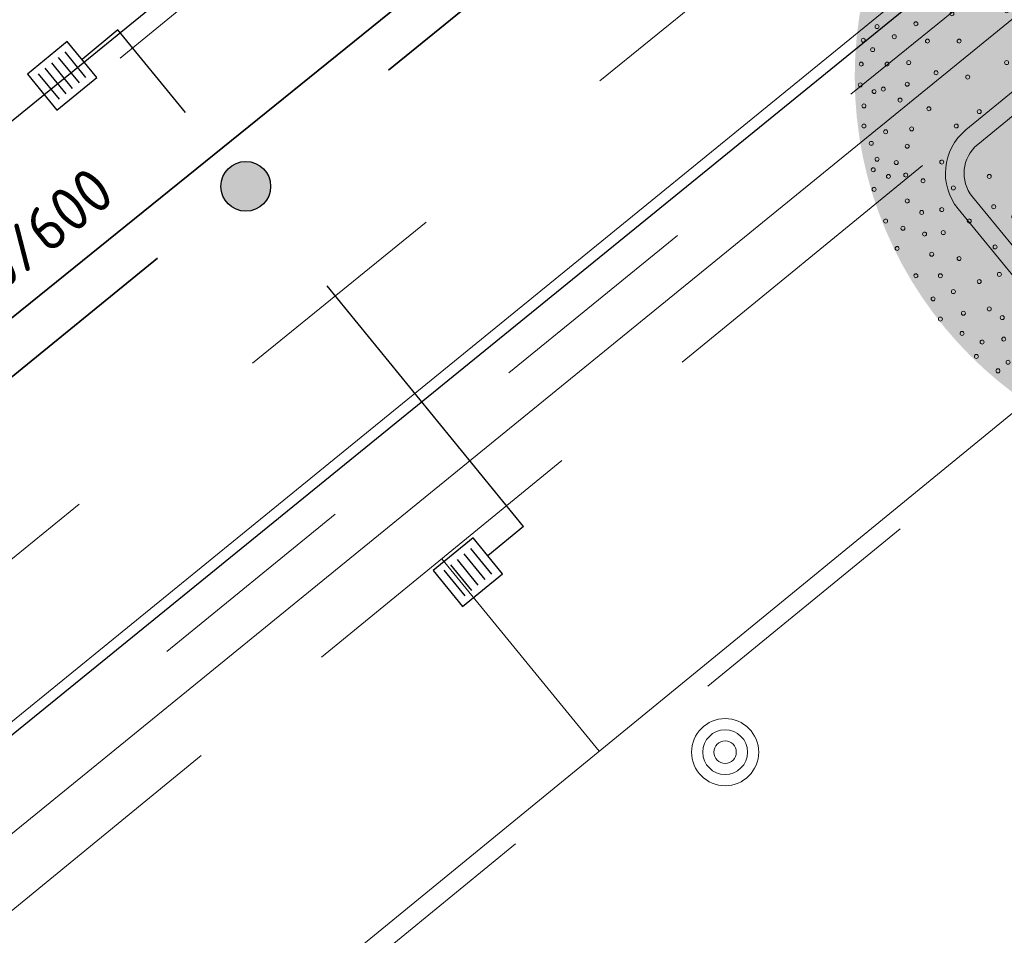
# Model space of a CAD drawing. Header units: metres. Extents: x 92403 to 95147, y 464428 to 465602.
# Tile 542 of 568: x 93417.64 to 93425.56, y 465231.67 to 465239.04. Entities that reach past the tile are written whole.
import ezdxf
from ezdxf.enums import TextEntityAlignment as Align

# ---------------------------------------------------------------- set-up
doc = ezdxf.new("R2010")
doc.units = ezdxf.units.M
for name, pattern in [('DASHED', [0.75, 0.5, -0.25]), ('RI-DRAINAGE', [19.200000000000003, 6, -1.8, 1.8, -1.8, 2.4, -1.8, 1.8, -1.8]), ('RI-GWA', [18.450000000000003, 6, -1.8, 1.75, -1.8, 1.75, -1.8, 1.75, -1.8]), ('RI-HWA', [7.4, 5, -2.4]), ('RI-HWA_KOLKAANSLUITING', [4.3, 2.5, -1.8]), ('VH-TROTTOIRBAND', [15, 5, -2, 2, -2, 2, -2])]:
    doc.linetypes.add(name, pattern=pattern)
doc.layers.get('0').update_dxf_attribs({"linetype": 'CONTINUOUS'})
for name, color, linetype, lineweight, true_color in [('B-OI-RI-GWA_TRANSPORTLEIDING-G', 7, 'RI-GWA', 18, 0xff8400), ('N-OI-RI-DRAINAGE_DRAIN_PVC-G', 7, 'RI-DRAINAGE', 18, 0x00ff04), ('N-OI-RI-HWA_TRANSPORTLEIDING-G', 7, 'RI-HWA', 35, 0x007bff), ('N-RO-GR-BOOM-V', 7, 'CONTINUOUS', 18, 0x002600)]:
    doc.layers.add(name, color=color, linetype=linetype, lineweight=lineweight, true_color=true_color)
for name, color, linetype, lineweight in [('B-WE-VH-VERHARDING_FUNDERING-G', 252, 'CONTINUOUS', 18), ('B-XX-GR-BOOM-S', 90, 'CONTINUOUS', 18), ('N-RO-VW-MARKERING-G', 7, 'CONTINUOUS', 9), ('N-WE-GW-ONTGRAVING-V', 2, 'CONTINUOUS', 30), ('N-WE-RI-HWA_HULPSTUK-S', 150, 'CONTINUOUS', 25), ('N-WE-RI-HWA_KOLK_STRAATKOLK-S', 150, 'CONTINUOUS', 25), ('N-WE-RI-HWA_KOLKAANSLUITING-G', 150, 'RI-HWA_KOLKAANSLUITING', 25), ('N-WE-VH-KANTOPSLUITING_TROTTOIRBAND-G', 7, 'VH-TROTTOIRBAND', 35), ('N-WE-VH-KANTOPSLUITING_VOORKANTBAND-G', 50, 'CONTINUOUS', 35), ('V-WE-RI-GWA_STROOMRICHTING-S', 30, 'CONTINUOUS', 25), ('V-WE-RI-VOLSCHUIMEN-G', 130, 'CONTINUOUS-V', 35)]:
    doc.layers.add(name, color=color, linetype=linetype, lineweight=lineweight)
doc.layers.add('N-RO-GR-BOOM-S', color=7, linetype='CONTINUOUS', lineweight=9, true_color=0x005700, transparency=0.3)
doc.styles.add('NLCS-ISO', font='NLCS-ISO.ttf')
doc.linetypes.add('CONTINUOUS-V', pattern='A,3.5,[24,NLCS.SHX,S=0.5,R=0,X=0,Y=0],3.5', length=7)

# ---------------------------------------------------------------- blocks, each defined once
blk = doc.blocks.new('Q_BOOM')
for radius in [0.2700000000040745, 0.1799999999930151, 0.08999999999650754]:
    blk.add_circle((0, 0), radius)
blk = doc.blocks.new('STRAATKOLK 415X375')
at = {"layer": 'N-WE-RI-HWA_KOLK_STRAATKOLK-S', "flags": 128}
blk.add_lwpolyline([(-0.4149999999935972, 0), (0, 0), (0, 0.375), (-0.4149999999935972, 0.375)], close=True, dxfattribs=at)
for points in [[(-0.3442519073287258, 0.05499999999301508), (-0.3442519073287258, 0.3200000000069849)], [(-0.275263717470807, 0.05499999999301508), (-0.275263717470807, 0.3200000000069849)], [(-0.2074999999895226, 0.05499999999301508), (-0.2074999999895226, 0.3200000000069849)], [(-0.1367519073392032, 0.05499999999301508), (-0.1367519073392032, 0.3200000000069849)], [(-0.0677637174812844, 0.05499999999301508), (-0.0677637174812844, 0.3200000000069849)]]:
    blk.add_lwpolyline(points, dxfattribs=at)
blk = doc.blocks.new('*U301')
at = {"layer": 'N-RO-GR-BOOM-V', "linetype": 'ByBlock', "ltscale": 1.000000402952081, "transparency": 33554567}
h = blk.add_hatch(color=98, dxfattribs=at)
h.dxf.hatch_style = 1
h.set_gradient(color1=(0, 51, 0), color2=(184, 200, 91), rotation=176.99999999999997, centered=1, name='INVCURVED')
edge = h.paths.add_edge_path()
edge.add_arc((0, 0), 2.75, 0, 360)
at = {"color": 0, "lineweight": -2}
for centre, radius in [((-0.07281489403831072, 2.740612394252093), 0.01390007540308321), ((-0.1833204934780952, 2.710032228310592), 0.01390007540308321), ((0.1078860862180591, 2.720457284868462), 0.01390007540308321), ((0.2691269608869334, 2.720457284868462), 0.01390007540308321), ((0.3692075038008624, 2.680147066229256), 0.01390007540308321), ((0.4998682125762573, 2.669722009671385), 0.01390007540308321), ((-0.7455785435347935, 2.609951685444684), 0.01390007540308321), ((-0.555147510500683, 2.659991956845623), 0.01390007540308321), ((-0.3737515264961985, 2.649566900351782), 0.01390007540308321), ((-0.2333607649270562, 2.630106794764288), 0.01390007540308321), ((-0.1228551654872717, 2.619681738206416), 0.01390007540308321), ((0.03769070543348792, 2.639836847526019), 0.01390007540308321), ((0.1078860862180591, 2.599526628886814), 0.01390007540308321), ((0.2288167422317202, 2.599526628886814), 0.01390007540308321), ((0.5707585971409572, 2.609951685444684), 0.01390007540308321), ((0.6708391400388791, 2.639836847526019), 0.01390007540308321), ((0.8112299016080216, 2.599526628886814), 0.01390007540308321), ((-0.9367045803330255, 2.559216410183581), 0.01390007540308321), ((-0.6253428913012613, 2.539061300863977), 0.01390007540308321), ((-0.5245673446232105, 2.539061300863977), 0.01390007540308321), ((0.3393223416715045, 2.579371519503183), 0.01390007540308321), ((0.7514595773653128, 2.539061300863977), 0.01390007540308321), ((0.8821202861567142, 2.549486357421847), 0.01390007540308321), ((-1.04721017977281, 2.479290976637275), 0.01390007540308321), ((-0.8762392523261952, 2.489021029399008), 0.01390007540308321), ((-0.685808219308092, 2.509176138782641), 0.01390007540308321), ((-0.2535158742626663, 2.509176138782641), 0.01390007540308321), ((-0.1430102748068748, 2.519601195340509), 0.01390007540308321), ((0.1384662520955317, 2.489021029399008), 0.01390007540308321), ((0.4699830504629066, 2.489021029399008), 0.01390007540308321), ((0.6611090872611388, 2.489021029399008), 0.01390007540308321), ((0.9926258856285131, 2.519601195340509), 0.01390007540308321), ((1.072551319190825, 2.468865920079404), 0.01390007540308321), ((-1.117405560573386, 2.459135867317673), 0.01390007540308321), ((-0.806043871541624, 2.438980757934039), 0.01390007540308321), ((-0.0422347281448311, 2.418825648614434), 0.01390007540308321), ((0.3796325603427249, 2.418825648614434), 0.01390007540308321), ((0.600643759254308, 2.409095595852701), 0.01390007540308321), ((0.8014998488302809, 2.428555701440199), 0.01390007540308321), ((0.9321605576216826, 2.428555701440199), 0.01390007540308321), ((1.153171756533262, 2.409095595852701), 0.01390007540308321), ((1.253947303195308, 2.428555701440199), 0.01390007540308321), ((-1.368996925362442, 2.328475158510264), 0.01390007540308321), ((-1.25849132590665, 2.36878537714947), 0.01390007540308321), ((-1.198025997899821, 2.338205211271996), 0.01390007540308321), ((-0.9971699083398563, 2.36878537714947), 0.01390007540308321), ((-0.5648775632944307, 2.388940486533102), 0.01390007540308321), ((-0.4745270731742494, 2.378515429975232), 0.01390007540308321), ((-0.2736709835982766, 2.36878537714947), 0.01390007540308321), ((0.1586213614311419, 2.36878537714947), 0.01390007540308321), ((0.7313044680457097, 2.348630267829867), 0.01390007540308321), ((0.9926258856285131, 2.36878537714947), 0.01390007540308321), ((1.293562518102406, 2.328475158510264), 0.01390007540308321), ((1.434648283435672, 2.328475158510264), 0.01390007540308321), ((-0.9068194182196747, 2.288164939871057), 0.01390007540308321), ((-0.6552280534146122, 2.318745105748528), 0.01390007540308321), ((-0.1228551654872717, 2.288164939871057), 0.01390007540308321), ((0.03769070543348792, 2.25827977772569), 0.01390007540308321), ((0.3191672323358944, 2.25827977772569), 0.01390007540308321), ((0.5102932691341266, 2.278434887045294), 0.01390007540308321), ((0.8216549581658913, 2.268009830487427), 0.01390007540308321), ((-1.408612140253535, 2.217969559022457), 0.01390007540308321), ((-1.31826165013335, 2.247854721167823), 0.01390007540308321), ((-1.08752039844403, 2.208239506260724), 0.01390007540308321), ((-0.4140617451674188, 2.217969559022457), 0.01390007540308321), ((-0.2236307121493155, 2.208239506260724), 0.01390007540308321), ((0.9926258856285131, 2.247854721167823), 0.01390007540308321), ((1.143441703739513, 2.23812466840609), 0.01390007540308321), ((1.263677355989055, 2.217969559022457), 0.01390007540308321), ((1.374182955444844, 2.23812466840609), 0.01390007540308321), ((1.534728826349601, 2.22769961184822), 0.01390007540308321), ((-1.549697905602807, 2.177659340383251), 0.01390007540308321), ((-1.389152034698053, 2.127619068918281), 0.01390007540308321), ((-1.238336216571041, 2.147774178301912), 0.01390007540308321), ((-1.0270550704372, 2.167929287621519), 0.01390007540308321), ((-0.8261989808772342, 2.177659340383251), 0.01390007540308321), ((-0.6656531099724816, 2.177659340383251), 0.01390007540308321), ((0.1885065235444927, 2.137349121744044), 0.01390007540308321), ((0.6103738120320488, 2.177659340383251), 0.01390007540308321), ((0.9926258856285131, 2.117194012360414), 0.01390007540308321), ((1.434648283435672, 2.127619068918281), 0.01390007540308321), ((1.695969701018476, 2.127619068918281), 0.01390007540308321), ((-1.700513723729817, 2.077578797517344), 0.01390007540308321), ((-1.569853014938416, 2.046998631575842), 0.01390007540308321), ((-1.32868670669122, 2.057423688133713), 0.01390007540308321), ((-1.187600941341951, 2.087308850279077), 0.01390007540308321), ((-0.9568596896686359, 2.046998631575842), 0.01390007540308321), ((-0.0825449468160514, 2.077578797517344), 0.01390007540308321), ((0.7313044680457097, 2.087308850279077), 0.01390007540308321), ((1.082976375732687, 2.067153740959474), 0.01390007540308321), ((1.223367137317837, 2.097733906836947), 0.01390007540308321), ((1.595194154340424, 2.107463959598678), 0.01390007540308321), ((-1.81101932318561, 2.017113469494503), 0.01390007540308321), ((-1.1577157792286, 2.006688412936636), 0.01390007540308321), ((-0.806043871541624, 2.03726857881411), 0.01390007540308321), ((-0.3737515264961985, 2.03726857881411), 0.01390007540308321), ((0.3692075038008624, 2.026843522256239), 0.01390007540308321), ((1.424223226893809, 2.006688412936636), 0.01390007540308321), ((1.565308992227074, 2.006688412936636), 0.01390007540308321), ((1.72585486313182, 2.03726857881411), 0.01390007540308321), ((1.856515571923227, 2.026843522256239), 0.01390007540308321), ((-1.710243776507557, 1.967073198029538), 0.01390007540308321), ((-1.499657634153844, 1.956648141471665), 0.01390007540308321), ((-1.278646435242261, 1.967073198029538), 0.01390007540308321), ((-1.077095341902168, 1.916337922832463), 0.01390007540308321), ((-0.6656531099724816, 1.967073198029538), 0.01390007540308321), ((0.6207988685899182, 1.916337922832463), 0.01390007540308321), ((1.72585486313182, 1.916337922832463), 0.01390007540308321), ((1.786320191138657, 1.976803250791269), 0.01390007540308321), ((-1.981990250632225, 1.866297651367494), 0.01390007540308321), ((-1.861059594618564, 1.896877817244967), 0.01390007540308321), ((-1.408612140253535, 1.886452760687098), 0.01390007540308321), ((-1.248066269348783, 1.84614254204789), 0.01390007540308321), ((-0.6454980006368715, 1.856567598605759), 0.01390007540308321), ((-0.2034756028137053, 1.906607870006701), 0.01390007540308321), ((0.03769070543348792, 1.876722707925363), 0.01390007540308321), ((0.2489718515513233, 1.856567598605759), 0.01390007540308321), ((1.34429779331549, 1.906607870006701), 0.01390007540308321), ((1.45480339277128, 1.84614254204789), 0.01390007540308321), ((1.866245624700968, 1.896877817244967), 0.01390007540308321), ((-1.660203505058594, 1.836412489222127), 0.01390007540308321), ((-1.509387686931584, 1.825987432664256), 0.01390007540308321), ((-1.13756066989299, 1.836412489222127), 0.01390007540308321), ((-0.856084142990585, 1.796102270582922), 0.01390007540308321), ((-0.4842571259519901, 1.796102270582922), 0.01390007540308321), ((0.5200233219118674, 1.805832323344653), 0.01390007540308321), ((0.9620457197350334, 1.796102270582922), 0.01390007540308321), ((1.213637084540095, 1.836412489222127), 0.01390007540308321), ((1.554883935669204, 1.816257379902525), 0.01390007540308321), ((1.705699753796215, 1.775947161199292), 0.01390007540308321), ((1.996906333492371, 1.836412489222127), 0.01390007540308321), ((-2.082070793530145, 1.725906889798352), 0.01390007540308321), ((-1.961835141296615, 1.746061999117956), 0.01390007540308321), ((-1.85132954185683, 1.70575178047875), 0.01390007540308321), ((-1.619893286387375, 1.766217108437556), 0.01390007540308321), ((-1.448922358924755, 1.735636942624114), 0.01390007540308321), ((1.876670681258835, 1.746061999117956), 0.01390007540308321), ((2.017061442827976, 1.715481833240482), 0.01390007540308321), ((2.107411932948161, 1.766217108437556), 0.01390007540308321), ((-2.212731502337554, 1.635556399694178), 0.01390007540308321), ((-1.31826165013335, 1.675866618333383), 0.01390007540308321), ((-0.9367045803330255, 1.64528645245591), 0.01390007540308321), ((-0.3139812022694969, 1.685596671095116), 0.01390007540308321), ((0.7611896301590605, 1.665441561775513), 0.01390007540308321), ((1.575039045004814, 1.675866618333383), 0.01390007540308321), ((2.037216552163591, 1.64528645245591), 0.01390007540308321), ((-1.800594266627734, 1.57509107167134), 0.01390007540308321), ((-1.669933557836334, 1.595246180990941), 0.01390007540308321), ((-1.549697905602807, 1.595246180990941), 0.01390007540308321), ((-1.227911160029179, 1.57509107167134), 0.01390007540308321), ((1.133016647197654, 1.604976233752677), 0.01390007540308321), ((1.836360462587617, 1.615401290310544), 0.01390007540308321), ((1.937136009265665, 1.615401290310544), 0.01390007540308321), ((2.178302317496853, 1.615401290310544), 0.01390007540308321), ((-2.152266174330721, 1.534780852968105), 0.01390007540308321), ((-1.981990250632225, 1.545205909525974), 0.01390007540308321), ((-1.378726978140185, 1.514625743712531), 0.01390007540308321), ((-0.7254234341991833, 1.565361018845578), 0.01390007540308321), ((0.2086616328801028, 1.52505080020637), 0.01390007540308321), ((1.394338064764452, 1.534780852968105), 0.01390007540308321), ((1.645234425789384, 1.514625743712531), 0.01390007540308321), ((2.067796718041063, 1.545205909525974), 0.01390007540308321), ((2.208187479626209, 1.534780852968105), 0.01390007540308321), ((-2.262771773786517, 1.434700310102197), 0.01390007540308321), ((-1.91109986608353, 1.484740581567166), 0.01390007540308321), ((-1.76028404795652, 1.475010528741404), 0.01390007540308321), ((-0.1728954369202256, 1.434700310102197), 0.01390007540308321), ((0.5603335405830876, 1.4548554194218), 0.01390007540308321), ((1.95729111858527, 1.484740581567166), 0.01390007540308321), ((2.07752677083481, 1.444430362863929), 0.01390007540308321), ((2.298537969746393, 1.475010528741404), 0.01390007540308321), ((-2.363547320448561, 1.404120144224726), 0.01390007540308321), ((-2.162691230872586, 1.394390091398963), 0.01390007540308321), ((-1.971565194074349, 1.394390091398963), 0.01390007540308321), ((1.856515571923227, 1.404120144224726), 0.01390007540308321), ((-1.85132954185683, 1.324194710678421), 0.01390007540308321), ((-1.610163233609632, 1.333924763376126), 0.01390007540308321), ((-1.13756066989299, 1.293614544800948), 0.01390007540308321), ((-0.585032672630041, 1.333924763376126), 0.01390007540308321), ((1.112861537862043, 1.333924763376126), 0.01390007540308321), ((1.976751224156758, 1.354079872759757), 0.01390007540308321), ((2.08725682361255, 1.313769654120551), 0.01390007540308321), ((2.238072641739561, 1.354079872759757), 0.01390007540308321), ((2.318693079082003, 1.333924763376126), 0.01390007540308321), ((-2.353122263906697, 1.253999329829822), 0.01390007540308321), ((1.675814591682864, 1.283884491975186), 0.01390007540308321), ((1.856515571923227, 1.263729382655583), 0.01390007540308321), ((2.409043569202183, 1.283884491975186), 0.01390007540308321), ((-2.152266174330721, 1.183108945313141), 0.01390007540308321), ((-1.840904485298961, 1.203264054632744), 0.01390007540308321), ((-1.549697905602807, 1.193534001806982), 0.01390007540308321), ((-1.479502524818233, 1.213689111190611), 0.01390007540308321), ((-1.0270550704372, 1.183108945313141), 0.01390007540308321), ((0.7514595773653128, 1.183108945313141), 0.01390007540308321), ((1.424223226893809, 1.162953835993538), 0.01390007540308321), ((2.167877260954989, 1.213689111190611), 0.01390007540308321), ((2.338848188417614, 1.173378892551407), 0.01390007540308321), ((-2.373277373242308, 1.112913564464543), 0.01390007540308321), ((1.796050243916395, 1.103183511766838), 0.01390007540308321), ((2.067796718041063, 1.153223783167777), 0.01390007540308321), ((2.298537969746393, 1.143493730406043), 0.01390007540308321), ((2.438928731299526, 1.143493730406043), 0.01390007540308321), ((-2.503938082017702, 1.05314324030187), 0.01390007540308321), ((-2.28292688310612, 1.022563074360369), 0.01390007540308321), ((2.298537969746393, 1.022563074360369), 0.01390007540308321), ((2.479238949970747, 1.083028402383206), 0.01390007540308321), ((-2.132111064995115, 1.012833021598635), 0.01390007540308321), ((-1.961835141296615, 0.9725228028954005), 0.01390007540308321), ((1.062821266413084, 1.002407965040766), 0.01390007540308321), ((1.996906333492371, 0.9822528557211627), 0.01390007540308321), ((2.178302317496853, 0.992677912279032), 0.01390007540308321), ((2.459083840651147, 0.992677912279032), 0.01390007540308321), ((2.519549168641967, 0.992677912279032), 0.01390007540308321), ((-2.503938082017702, 0.9322125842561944), 0.01390007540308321), ((-1.78043915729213, 0.9322125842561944), 0.01390007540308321), ((-1.519812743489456, 0.9120574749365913), 0.01390007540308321), ((1.605619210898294, 0.922482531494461), 0.01390007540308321), ((2.308963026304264, 0.8821723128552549), 0.01390007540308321), ((2.559859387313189, 0.8919023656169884), 0.01390007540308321), ((-2.574133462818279, 0.8418620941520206), 0.01390007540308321), ((-2.39343248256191, 0.8620172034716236), 0.01390007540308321), ((2.217917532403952, 0.8418620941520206), 0.01390007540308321), ((2.459083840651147, 0.8119769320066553), 0.01390007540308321), ((-2.182846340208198, 0.8015518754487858), 0.01390007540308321), ((-1.750553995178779, 0.7716667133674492), 0.01390007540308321), ((2.589744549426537, 0.7918218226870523), 0.01390007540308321), ((-2.373277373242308, 0.701471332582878), 0.01390007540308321), ((-2.032030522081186, 0.701471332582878), 0.01390007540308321), ((1.866245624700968, 0.7334415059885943), 0.01390007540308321), ((2.067796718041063, 0.681316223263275), 0.01390007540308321), ((2.549434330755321, 0.701471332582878), 0.01390007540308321), ((-2.594288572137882, 0.6208508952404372), 0.01390007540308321), ((-2.474052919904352, 0.6611611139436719), 0.01390007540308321), ((1.384608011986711, 0.6708911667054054), 0.01390007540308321), ((2.25822775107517, 0.6111208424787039), 0.01390007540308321), ((2.35900329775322, 0.6708911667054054), 0.01390007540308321), ((-2.2426166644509, 0.5708106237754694), 0.01390007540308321), ((-1.861059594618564, 0.6006957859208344), 0.01390007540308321), ((-1.358571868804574, 0.5805406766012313), 0.01390007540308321), ((2.519549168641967, 0.5708106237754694), 0.01390007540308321), ((2.650209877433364, 0.5909657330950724), 0.01390007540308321), ((-2.654753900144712, 0.4804601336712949), 0.01390007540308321), ((-2.503938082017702, 0.51034529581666), 0.01390007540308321), ((1.675814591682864, 0.4901901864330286), 0.01390007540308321), ((1.866245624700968, 0.51034529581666), 0.01390007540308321), ((2.449353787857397, 0.4700350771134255), 0.01390007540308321), ((2.609899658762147, 0.4804601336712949), 0.01390007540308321), ((2.680095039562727, 0.4901901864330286), 0.01390007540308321), ((-2.072340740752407, 0.4401499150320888), 0.01390007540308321), ((-1.690088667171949, 0.460305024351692), 0.01390007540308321), ((2.298537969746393, 0.4102647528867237), 0.01390007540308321), ((-2.594288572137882, 0.349799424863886), 0.01390007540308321), ((-2.323237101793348, 0.3699545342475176), 0.01390007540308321), ((1.384608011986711, 0.3421543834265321), 0.01390007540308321), ((2.137992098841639, 0.349799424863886), 0.01390007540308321), ((2.67036498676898, 0.349799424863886), 0.01390007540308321), ((-2.474052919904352, 0.2796040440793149), 0.01390007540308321), ((2.429198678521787, 0.2691789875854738), 0.01390007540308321), ((2.489664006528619, 0.3192192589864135), 0.01390007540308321), ((2.700250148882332, 0.2997591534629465), 0.01390007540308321), ((-2.690894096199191, 0.2552789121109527), 0.01390007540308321), ((-2.2426166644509, 0.2490238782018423), 0.01390007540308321), ((-2.021605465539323, 0.2490238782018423), 0.01390007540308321), ((2.308963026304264, 0.2094086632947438), 0.01390007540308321), ((2.589744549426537, 0.2490238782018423), 0.01390007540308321), ((-2.624868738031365, 0.1892535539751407), 0.01390007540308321), ((0, 0), 0.165), ((1.615349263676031, 0.1287882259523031), 0.01390007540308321), ((1.826630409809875, 0.1489433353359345), 0.01390007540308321), ((2.127567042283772, 0.138518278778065), 0.01390007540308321), ((2.429198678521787, 0.1489433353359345), 0.01390007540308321), ((2.589744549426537, 0.1586733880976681), 0.01390007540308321), ((2.680095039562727, 0.1690984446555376), 0.01390007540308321), ((-2.704794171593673, 0.08847800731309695), 0.01390007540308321), ((-2.524093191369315, 0.08847800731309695), 0.01390007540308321), ((-2.373277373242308, 0.09890306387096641), 0.01390007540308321), ((-1.690088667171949, 0.09890306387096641), 0.01390007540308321), ((2.549434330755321, 0.05859284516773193), 0.01390007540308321), ((2.720405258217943, 0.09890306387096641), 0.01390007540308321), ((-2.182846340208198, 0.02801267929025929), 0.01390007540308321), ((-1.961835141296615, -0.00187248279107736), 0.01390007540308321), ((2.25822775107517, 0.04816778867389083), 0.01390007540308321), ((2.419468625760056, 0.02801267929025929), 0.01390007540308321), ((2.690520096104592, -0.00187248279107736), 0.01390007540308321), ((-2.7110492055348, -0.05608277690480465), 0.01390007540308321), ((-2.383702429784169, -0.05191275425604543), 0.01390007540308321), ((-1.39888208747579, -0.05191275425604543), 0.01390007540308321), ((1.46453344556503, -0.05955779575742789), 0.01390007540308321), ((2.53970427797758, -0.0720678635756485), 0.01390007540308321), ((-2.614443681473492, -0.1026480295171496), 0.01390007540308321), ((-2.550503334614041, -0.0859679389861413), 0.01390007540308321), ((1.996906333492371, -0.1325331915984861), 0.01390007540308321), ((2.449353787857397, -0.1026480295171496), 0.01390007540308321), ((2.700250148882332, -0.1026480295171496), 0.01390007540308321), ((-2.685334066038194, -0.2027285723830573), 0.01390007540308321), ((-2.433742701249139, -0.1624183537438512), 0.01390007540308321), ((2.368733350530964, -0.1929985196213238), 0.01390007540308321), ((2.589744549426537, -0.1624183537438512), 0.01390007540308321), ((2.67036498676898, -0.1728434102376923), 0.01390007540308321), ((-2.232886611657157, -0.2228836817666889), 0.01390007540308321), ((-1.881214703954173, -0.2430387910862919), 0.01390007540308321), ((1.746009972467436, -0.2527688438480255), 0.01390007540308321), ((2.449353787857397, -0.2430387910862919), 0.01390007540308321), ((2.529974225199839, -0.2326137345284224), 0.01390007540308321), ((2.600169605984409, -0.2326137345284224), 0.01390007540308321), ((2.680095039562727, -0.2729239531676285), 0.01390007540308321), ((-2.685334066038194, -0.3431193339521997), 0.01390007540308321), ((-2.041760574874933, -0.3431193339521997), 0.01390007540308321), ((2.188032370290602, -0.2930790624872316), 0.01390007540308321), ((2.308963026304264, -0.3535443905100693), 0.01390007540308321), ((-2.534518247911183, -0.3834295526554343), 0.01390007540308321), ((-2.353122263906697, -0.3632744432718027), 0.01390007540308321), ((2.559859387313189, -0.4035846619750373), 0.01390007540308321), ((2.67036498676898, -0.3834295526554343), 0.01390007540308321), ((-2.634598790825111, -0.464049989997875), 0.01390007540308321), ((-2.383702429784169, -0.4842050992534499), 0.01390007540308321), ((-1.630318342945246, -0.4536249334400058), 0.01390007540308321), ((1.937136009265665, -0.4737800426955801), 0.01390007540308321), ((2.409043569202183, -0.4438948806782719), 0.01390007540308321), ((2.513294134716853, -0.4876801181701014), 0.01390007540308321), ((1.585464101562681, -0.5140902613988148), 0.01390007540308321), ((2.318693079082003, -0.5544004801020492), 0.01390007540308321), ((2.62032471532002, -0.5342453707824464), 0.01390007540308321), ((-2.594288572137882, -0.5745555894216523), 0.01390007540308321), ((-2.460152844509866, -0.5981857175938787), 0.01390007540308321), ((-2.142536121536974, -0.5947106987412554), 0.01390007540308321), ((-1.227911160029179, -0.5641305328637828), 0.01390007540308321), ((1.775895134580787, -0.5842856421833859), 0.01390007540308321), ((2.107411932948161, -0.5641305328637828), 0.01390007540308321), ((2.217917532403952, -0.5641305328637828), 0.01390007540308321), ((2.388888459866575, -0.6245958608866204), 0.01390007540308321), ((2.489664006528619, -0.5947106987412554), 0.01390007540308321), ((-2.620698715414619, -0.6482259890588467), 0.01390007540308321), ((-2.514363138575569, -0.6947912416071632), 0.01390007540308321), ((-2.39343248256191, -0.685061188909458), 0.01390007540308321), ((-1.81101932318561, -0.6947912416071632), 0.01390007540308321), ((1.273407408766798, -0.6621260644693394), 0.01390007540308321), ((2.53970427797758, -0.6447509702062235), 0.01390007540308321), ((2.654379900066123, -0.6683810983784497), 0.01390007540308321), ((-2.273196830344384, -0.7253714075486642), 0.01390007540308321), ((-1.469077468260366, -0.7552565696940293), 0.01390007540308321), ((2.469508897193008, -0.7649866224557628), 0.01390007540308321), ((2.559859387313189, -0.7649866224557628), 0.01390007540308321), ((-2.614443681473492, -0.7851417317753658), 0.01390007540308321), ((-2.061915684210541, -0.7754116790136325), 0.01390007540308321), ((1.565308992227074, -0.7955667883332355), 0.01390007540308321), ((2.268652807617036, -0.7754116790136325), 0.01390007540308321), ((2.379158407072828, -0.8052968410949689), 0.01390007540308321), ((-2.383702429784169, -0.8657621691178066), 0.01390007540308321), ((-1.78043915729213, -0.9060723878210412), 0.01390007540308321), ((1.876670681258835, -0.855337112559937), 0.01390007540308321), ((2.07752677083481, -0.8456070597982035), 0.01390007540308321), ((2.569589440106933, -0.855337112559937), 0.01390007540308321), ((-2.28292688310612, -0.946382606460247), 0.01390007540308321), ((-2.142536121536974, -0.9262274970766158), 0.01390007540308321), ((2.25822775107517, -0.9561126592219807), 0.01390007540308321), ((2.419468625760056, -0.9262274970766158), 0.01390007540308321), ((2.489664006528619, -0.9561126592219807), 0.01390007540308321), ((-2.534518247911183, -1.006152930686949), 0.01390007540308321), ((-1.95141008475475, -1.006152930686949), 0.01390007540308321), ((-1.640048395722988, -0.976267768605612), 0.01390007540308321), ((1.283832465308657, -1.016577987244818), 0.01390007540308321), ((1.685544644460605, -1.016577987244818), 0.01390007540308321), ((2.379158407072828, -1.036733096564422), 0.01390007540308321), ((-2.413587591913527, -1.056193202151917), 0.01390007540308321), ((-2.262771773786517, -1.096503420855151), 0.01390007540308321), ((-2.132111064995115, -1.08677336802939), 0.01390007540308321), ((-1.1577157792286, -1.046463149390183), 0.01390007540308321), ((2.268652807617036, -1.07634831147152), 0.01390007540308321), ((1.495113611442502, -1.116658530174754), 0.01390007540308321), ((1.996906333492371, -1.127083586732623), 0.01390007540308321), ((2.178302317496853, -1.136813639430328), 0.01390007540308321), ((2.278382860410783, -1.166698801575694), 0.01390007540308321), ((2.449353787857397, -1.116658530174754), 0.01390007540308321), ((-2.453897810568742, -1.197278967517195), 0.01390007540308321), ((-2.212731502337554, -1.237589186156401), 0.01390007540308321), ((-1.770709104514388, -1.186853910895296), 0.01390007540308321), ((-1.378726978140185, -1.227164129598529), 0.01390007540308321), ((-0.8963943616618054, -1.186853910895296), 0.01390007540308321), ((2.429198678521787, -1.186853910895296), 0.01390007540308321), ((-2.021605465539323, -1.267474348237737), 0.01390007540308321), ((0.7611896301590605, -1.265389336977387), 0.01390007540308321), ((1.223367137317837, -1.317514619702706), 0.01390007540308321), ((1.675814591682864, -1.317514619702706), 0.01390007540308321), ((2.067796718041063, -1.257744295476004), 0.01390007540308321), ((2.228342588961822, -1.307784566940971), 0.01390007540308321), ((2.328423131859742, -1.307784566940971), 0.01390007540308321), ((-2.323237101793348, -1.387710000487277), 0.01390007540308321), ((-2.152266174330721, -1.387710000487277), 0.01390007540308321), ((-1.740823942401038, -1.377979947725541), 0.01390007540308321), ((-1.097250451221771, -1.357824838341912), 0.01390007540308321), ((1.876670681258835, -1.368249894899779), 0.01390007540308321), ((-1.881214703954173, -1.42802021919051), 0.01390007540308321), ((-0.7657336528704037, -1.42802021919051), 0.01390007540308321), ((-0.4446419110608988, -1.42802021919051), 0.01390007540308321), ((1.012780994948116, -1.415510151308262), 0.01390007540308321), ((1.484688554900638, -1.407865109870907), 0.01390007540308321), ((2.097681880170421, -1.398135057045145), 0.01390007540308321), ((2.137992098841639, -1.448175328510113), 0.01390007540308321), ((2.278382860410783, -1.438445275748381), 0.01390007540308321), ((-2.061915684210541, -1.498215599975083), 0.01390007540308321), ((-1.509387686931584, -1.498215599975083), 0.01390007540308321), ((0.1683514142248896, -1.48640053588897), 0.01390007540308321), ((-2.203001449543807, -1.548950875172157), 0.01390007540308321), ((-1.25849132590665, -1.56910598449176), 0.01390007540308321), ((1.032936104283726, -1.548950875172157), 0.01390007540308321), ((1.72585486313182, -1.56910598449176), 0.01390007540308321), ((1.890570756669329, -1.552425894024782), 0.01390007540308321), ((1.98717628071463, -1.528795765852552), 0.01390007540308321), ((2.188032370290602, -1.538525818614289), 0.01390007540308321), ((-1.991720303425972, -1.649031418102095), 0.01390007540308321), ((-1.81101932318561, -1.619146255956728), 0.01390007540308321), ((0.5804886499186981, -1.619146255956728), 0.01390007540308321), ((1.495113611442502, -1.608721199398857), 0.01390007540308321), ((1.796050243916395, -1.628876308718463), 0.01390007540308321), ((2.107411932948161, -1.628876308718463), 0.01390007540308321), ((-2.152266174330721, -1.689341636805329), 0.01390007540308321), ((-1.720668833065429, -1.679611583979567), 0.01390007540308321), ((-1.439192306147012, -1.689341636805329), 0.01390007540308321), ((-0.9165494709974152, -1.699071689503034), 0.01390007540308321), ((0.01753559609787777, -1.689341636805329), 0.01390007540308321), ((1.233792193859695, -1.679611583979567), 0.01390007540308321), ((1.394338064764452, -1.719226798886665), 0.01390007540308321), ((1.937136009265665, -1.679611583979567), 0.01390007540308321), ((-2.001450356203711, -1.790117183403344), 0.01390007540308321), ((0.329592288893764, -1.75953701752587), 0.01390007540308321), ((0.8313850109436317, -1.779692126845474), 0.01390007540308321), ((1.716124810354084, -1.76996207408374), 0.01390007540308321), ((2.007331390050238, -1.779692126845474), 0.01390007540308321), ((2.08725682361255, -1.739381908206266), 0.01390007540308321), ((-1.861059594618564, -1.849887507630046), 0.01390007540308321), ((-1.710243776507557, -1.829732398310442), 0.01390007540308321), ((-1.539272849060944, -1.829732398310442), 0.01390007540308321), ((-0.6253428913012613, -1.849887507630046), 0.01390007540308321), ((-0.2938260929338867, -1.80957728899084), 0.01390007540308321), ((1.806475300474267, -1.80957728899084), 0.01390007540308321), ((-1.25849132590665, -1.930507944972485), 0.01390007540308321), ((1.082976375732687, -1.910352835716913), 0.01390007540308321), ((1.474958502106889, -1.870042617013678), 0.01390007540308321), ((1.655659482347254, -1.920082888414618), 0.01390007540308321), ((1.896825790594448, -1.899927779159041), 0.01390007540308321), ((-1.901369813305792, -1.950663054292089), 0.01390007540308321), ((-1.680358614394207, -1.990973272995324), 0.01390007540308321), ((-1.559427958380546, -1.940237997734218), 0.01390007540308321), ((-1.428767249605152, -1.940237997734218), 0.01390007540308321), ((-1.037480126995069, -1.970818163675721), 0.01390007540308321), ((0.7111493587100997, -1.960393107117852), 0.01390007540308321), ((1.735584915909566, -1.970818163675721), 0.01390007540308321), ((-1.750553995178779, -2.050743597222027), 0.01390007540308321), ((-0.113125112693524, -2.070898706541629), 0.01390007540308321), ((0.3191672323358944, -2.070898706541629), 0.01390007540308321), ((0.4998682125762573, -2.070898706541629), 0.01390007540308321), ((1.333872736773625, -2.020858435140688), 0.01390007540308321), ((1.545153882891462, -2.01043337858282), 0.01390007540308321), ((1.735584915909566, -2.061168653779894), 0.01390007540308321), ((1.846785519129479, -2.01043337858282), 0.01390007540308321), ((-1.590008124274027, -2.101478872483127), 0.01390007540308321), ((-1.479502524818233, -2.120938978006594), 0.01390007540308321), ((-0.8866643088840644, -2.101478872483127), 0.01390007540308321), ((-0.6051877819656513, -2.081323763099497), 0.01390007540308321), ((-0.3737515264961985, -2.101478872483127), 0.01390007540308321), ((0.1183111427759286, -2.081323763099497), 0.01390007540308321), ((0.8821202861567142, -2.131364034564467), 0.01390007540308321), ((1.203212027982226, -2.111208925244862), 0.01390007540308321), ((1.384608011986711, -2.111208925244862), 0.01390007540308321), ((1.635504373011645, -2.141094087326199), 0.01390007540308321), ((-1.599738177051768, -2.171674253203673), 0.01390007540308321), ((-1.499657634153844, -2.211984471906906), 0.01390007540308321), ((-1.308531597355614, -2.15151914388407), 0.01390007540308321), ((-1.107675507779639, -2.15151914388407), 0.01390007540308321), ((1.012780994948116, -2.171674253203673), 0.01390007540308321), ((1.484688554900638, -2.191829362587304), 0.01390007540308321), ((-1.284206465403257, -2.275924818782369), 0.01390007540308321), ((-1.1577157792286, -2.271754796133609), 0.01390007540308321), ((-0.7963138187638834, -2.231444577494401), 0.01390007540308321), ((-0.5947627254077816, -2.231444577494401), 0.01390007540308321), ((-0.3737515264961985, -2.262024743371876), 0.01390007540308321), ((0.1989315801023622, -2.221714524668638), 0.01390007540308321), ((0.3490523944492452, -2.241869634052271), 0.01390007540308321), ((0.5902187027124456, -2.251599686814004), 0.01390007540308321), ((0.8216549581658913, -2.251599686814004), 0.01390007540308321), ((1.157341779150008, -2.235614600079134), 0.01390007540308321), ((1.313717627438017, -2.262024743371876), 0.01390007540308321), ((1.565308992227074, -2.221714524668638), 0.01390007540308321), ((-1.408612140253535, -2.302334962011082), 0.01390007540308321), ((-0.9665897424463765, -2.291909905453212), 0.01390007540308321), ((-0.8762392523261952, -2.321795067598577), 0.01390007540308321), ((-0.5349924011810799, -2.332220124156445), 0.01390007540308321), ((-0.213205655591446, -2.291909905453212), 0.01390007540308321), ((-0.0825449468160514, -2.321795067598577), 0.01390007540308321), ((0.1078860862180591, -2.282179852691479), 0.01390007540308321), ((0.2489718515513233, -2.332220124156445), 0.01390007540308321), ((0.6909942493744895, -2.332220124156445), 0.01390007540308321), ((0.9926258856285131, -2.291909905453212), 0.01390007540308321), ((1.273407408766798, -2.341950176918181), 0.01390007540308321), ((1.434648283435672, -2.321795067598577), 0.01390007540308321), ((-1.288376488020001, -2.392685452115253), 0.01390007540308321), ((-0.9867448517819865, -2.412840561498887), 0.01390007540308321), ((-0.6955382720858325, -2.402415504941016), 0.01390007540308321), ((0.7952448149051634, -2.376005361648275), 0.01390007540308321), ((1.153171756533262, -2.362105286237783), 0.01390007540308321), ((1.263677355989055, -2.402415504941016), 0.01390007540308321), ((-1.147985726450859, -2.42257061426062), 0.01390007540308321), ((-0.4745270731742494, -2.452455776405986), 0.01390007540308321), ((-0.3737515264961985, -2.483035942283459), 0.01390007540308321), ((-0.2236307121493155, -2.442725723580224), 0.01390007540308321), ((0.007805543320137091, -2.442725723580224), 0.01390007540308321), ((0.1683514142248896, -2.47261088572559), 0.01390007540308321), ((0.3191672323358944, -2.452455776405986), 0.01390007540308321), ((0.4797131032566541, -2.462880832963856), 0.01390007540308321), ((0.6207988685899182, -2.483035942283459), 0.01390007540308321), ((0.7716146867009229, -2.483035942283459), 0.01390007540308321), ((0.9523156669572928, -2.432300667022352), 0.01390007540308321), ((1.082976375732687, -2.47261088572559), 0.01390007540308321), ((-0.9464346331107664, -2.503191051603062), 0.01390007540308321), ((-0.8164689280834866, -2.512921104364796), 0.01390007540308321), ((-0.2535158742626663, -2.512921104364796), 0.01390007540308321), ((-0.03250467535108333, -2.533076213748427), 0.01390007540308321), ((0.9822008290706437, -2.553231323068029), 0.01390007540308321), ((-0.6753831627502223, -2.562961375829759), 0.01390007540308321), ((-0.555147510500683, -2.603271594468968), 0.01390007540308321), ((-0.4140617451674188, -2.583116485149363), 0.01390007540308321), ((-0.2236307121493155, -2.603271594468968), 0.01390007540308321), ((0.04186072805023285, -2.61717166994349), 0.01390007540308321), ((0.1481963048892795, -2.562961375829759), 0.01390007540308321), ((0.4136877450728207, -2.587286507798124), 0.01390007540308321), ((0.6611090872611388, -2.613696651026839), 0.01390007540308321), ((0.8313850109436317, -2.562961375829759), 0.01390007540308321), ((-0.4647970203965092, -2.683892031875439), 0.01390007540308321), ((-0.3237112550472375, -2.673466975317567), 0.01390007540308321), ((-0.06238983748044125, -2.683892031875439), 0.01390007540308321), ((0.3191672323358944, -2.663736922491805), 0.01390007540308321), ((0.5304483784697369, -2.653311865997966), 0.01390007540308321), ((-0.2034756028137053, -2.733932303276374), 0.01390007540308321), ((0.1280411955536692, -2.733932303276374), 0.01390007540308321)]:
    blk.add_circle(centre, radius, dxfattribs=at)
blk = doc.blocks.new('SRI-HULP_INLAAT_KOLK-SO')
h = blk.add_hatch(color=256)
edge = h.paths.add_edge_path()
edge.add_arc((0, 0), 0.9999999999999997, 0, 360)
blk.add_circle((0, 0), 0.9999999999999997)
blk = doc.blocks.new('*U437')
at = {"ltscale": 0.1, "style": 'NLCS-ISO'}
for tag, p in [('MAT', (-1, 0.5000000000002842)), ('BOBL', (-54.54826329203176, 1.13686837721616e-13))]:
    blk.add_attdef(tag, text='', height=1.8, dxfattribs=at).set_placement(p, align=Align.BOTTOM_RIGHT)
for tag, p in [('DIA', (1, 0.5000000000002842)), ('BOBR', (54.29751704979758, 0))]:
    blk.add_attdef(tag, text='', height=1.8, dxfattribs=at).set_placement(p, align=Align.BOTTOM_LEFT)
blk.add_attdef('JVA', text='', height=1.8, dxfattribs=at).set_placement((0, -0.9999999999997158), align=Align.TOP_CENTER)

msp = doc.modelspace()

# ---------------------------------------------------------------- linework, layer by layer
at = {"layer": 'B-OI-RI-GWA_TRANSPORTLEIDING-G'}
msp.add_lwpolyline([(93446.04334380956, 465256.115521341), (93414.92861935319, 465230.7843013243), (93385.545, 465207.335), (93345.02, 465172.545), (93309.939, 465138.03), (93281.489, 465106.16), (93272.55, 465095.75), (93246.12, 465056.88), (93231.409, 465035.78), (93221.1, 465020.839), (93190.047, 464975.644), (93154.17, 464931), (93110.8, 464886.38), (93068.919, 464854.632), (93060.95801684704, 464850.6229944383)], dxfattribs=at)
at = {"layer": 'B-WE-VH-VERHARDING_FUNDERING-G', "lineweight": 13, "flags": 128}
for points in [[(93445.82237110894, 465256.3869454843), (93414.70896970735, 465231.0568025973), (93385.32177920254, 465207.6046513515), (93344.78300294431, 465172.8028246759), (93309.68545092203, 465138.2715397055), (93281.22565751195, 465106.3905690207), (93272.2716391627, 465095.963079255), (93245.83172131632, 465057.0784933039), (93231.12140404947, 465035.9794725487), (93220.81172440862, 465021.0374875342), (93189.76596008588, 464975.8530184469), (93153.90751807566, 464931.2321113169), (93110.56747130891, 464886.6429278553), (93068.73303508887, 464854.9302256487), (93060.80058060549, 464850.9356005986)], [(93446.26431651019, 465255.8440971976), (93415.14826899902, 465230.5118000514), (93385.76822079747, 465207.0653486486), (93345.2569970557, 465172.287175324), (93310.19254907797, 465137.7884602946), (93281.75234248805, 465105.9294309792), (93272.8283608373, 465095.536920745), (93246.40827868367, 465056.6815066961), (93231.69659595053, 465035.5805274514), (93221.3882755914, 465020.6405124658), (93190.32803991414, 464975.434981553), (93154.43248192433, 464930.7678886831), (93111.0325286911, 464886.1170721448), (93069.10496491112, 464854.3337743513), (93061.11541939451, 464850.3103994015)]]:
    msp.add_lwpolyline(points, dxfattribs=at)
at = {"layer": 'N-OI-RI-DRAINAGE_DRAIN_PVC-G', "flags": 128}
msp.add_lwpolyline([(93383.66051500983, 465207.1394396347), (93424.14090330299, 465240.0342657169)], dxfattribs=at)
at = {"layer": 'N-OI-RI-HWA_TRANSPORTLEIDING-G', "flags": 128}
msp.add_lwpolyline([(93386.17693712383, 465210.6024475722), (93423.42016690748, 465240.9212042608)], dxfattribs=at)
at = {"layer": 'N-RO-VW-MARKERING-G', "linetype": 'DASHED', "ltscale": 5, "flags": 128}
for points in [[(93449.38719494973, 465264.0810110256), (93430.12781807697, 465248.2985396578), (93410.02980384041, 465231.8288305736)], [(93424.90760957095, 465237.8661013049), (93413.2963589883, 465228.3698462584)], [(93422.30336004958, 465233.1525162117), (93421.03719271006, 465234.700682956)]]:
    msp.add_lwpolyline(points, dxfattribs=at)
at = {"layer": 'N-WE-GW-ONTGRAVING-V', "flags": 128}
msp.add_lwpolyline([(93385.16169789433, 465211.8390919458), (93422.41004249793, 465242.1620300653), (93457.87698508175, 465271.0347568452), (93477.13237585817, 465266.7369622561), (93481.972586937, 465270.4562719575), (93481.927, 465270.04), (93483.43152708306, 465267.5417093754), (93477.89567312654, 465263.287854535), (93458.69407321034, 465267.5736430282), (93425.22364279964, 465240.3262255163), (93425.63006511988, 465239.8269807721), (93388.93914888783, 465210.0115229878)], dxfattribs=at)
at = {"layer": 'N-WE-RI-HWA_KOLKAANSLUITING-G', "flags": 128}
for points in [[(93421.69588642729, 465234.9619284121), (93418.43049244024, 465238.9571841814), (93418.14207840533, 465238.7190063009)], [(93421.69588642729, 465234.9619284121), (93421.40747239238, 465234.7237505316)]]:
    msp.add_lwpolyline(points, dxfattribs=at)
at = {"layer": 'N-WE-VH-KANTOPSLUITING_TROTTOIRBAND-G', "lineweight": 15, "flags": 128}
msp.add_lwpolyline([(93470.70662863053, 465270.7101106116), (93456.577004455, 465263.5731213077), (93452.44382766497, 465260.1928048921, 0.4142135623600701), (93452.40152775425, 465259.7706547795), (93453.19288234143, 465258.8030505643, -0.4142135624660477), (93453.12943247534, 465258.1698253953), (93441.98263191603, 465249.0534205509, -0.4142135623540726), (93441.34940674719, 465249.1168704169), (93440.55805215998, 465250.0844746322, 0.414213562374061), (93440.13590204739, 465250.1267745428), (93436.96216022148, 465247.5311314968, 0.4142135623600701), (93436.91986031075, 465247.1089813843), (93437.71121489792, 465246.1413771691, -0.4142135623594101), (93437.64776503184, 465245.5081520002), (93430.37138133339, 465239.5571655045, -0.4142135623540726), (93429.73815616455, 465239.6206153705), (93428.94680157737, 465240.5882195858, 0.414213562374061), (93428.52465146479, 465240.6305194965), (93425.35090963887, 465238.0348764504, 0.4142135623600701), (93425.30860972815, 465237.6127263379), (93426.09996431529, 465236.6451221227, -0.4142135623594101), (93426.03651444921, 465236.0118969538), (93414.88971388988, 465226.8954921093, -0.414213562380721), (93414.256488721, 465226.9589419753), (93413.46513413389, 465227.9265461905, 0.414213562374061), (93413.0429840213, 465227.9688461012), (93390.50551627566, 465209.5365902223)], format="xyb", dxfattribs=at)
at = {"layer": 'N-WE-VH-KANTOPSLUITING_VOORKANTBAND-G', "linetype": 'Continuous', "lineweight": 15, "flags": 128}
msp.add_lwpolyline([(93453.03446992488, 465258.2859379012), (93441.88766936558, 465249.1695330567, -0.4142135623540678), (93441.465519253, 465249.2118329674), (93440.6741646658, 465250.1794371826, 0.4142135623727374), (93440.04093949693, 465250.2428870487), (93436.86719767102, 465247.6472440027, 0.4142135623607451), (93436.80374780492, 465247.0140188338), (93437.5951023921, 465246.0464146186, -0.4142135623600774), (93437.55280248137, 465245.624264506), (93430.27641878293, 465239.6732780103, -0.4142135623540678), (93429.85426867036, 465239.715577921), (93429.0629140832, 465240.6831821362, 0.4142135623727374), (93428.42968891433, 465240.7466320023), (93425.25594708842, 465238.1509889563, 0.4142135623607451), (93425.19249722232, 465237.5177637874), (93425.98385180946, 465236.5501595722, -0.4142135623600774), (93425.94155189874, 465236.1280094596), (93414.79475133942, 465227.0116046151, -0.4142135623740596), (93414.37260122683, 465227.0539045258), (93413.58124663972, 465228.021508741, 0.4142135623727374), (93412.94802147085, 465228.084958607), (93380.48274882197, 465201.5332528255)], format="xyb", dxfattribs=at)
at = {"layer": 'V-WE-RI-VOLSCHUIMEN-G', "flags": 128}
msp.add_lwpolyline([(93407.35065421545, 465228.3842744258), (93426.81836237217, 465244.1039263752), (93458.55697053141, 465269.8750024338)], dxfattribs=at)

# ---------------------------------------------------------------- block references
at = {"layer": 'B-XX-GR-BOOM-S', "rotation": 65}
msp.add_blockref('Q_BOOM', (93423.31800067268, 465233.145004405), dxfattribs=at)
at = {"layer": 'N-RO-GR-BOOM-S', "xscale": 1.15355493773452, "yscale": 1.15355493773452, "zscale": 1.15355493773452}
msp.add_blockref('*U301', (93427.533108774, 465238.5787208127), dxfattribs=at)
at = {"layer": 'N-WE-RI-HWA_HULPSTUK-S', "xscale": 0.1999999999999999, "yscale": 0.1999999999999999, "zscale": 0.1999999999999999, "rotation": 309.3826812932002}
msp.add_blockref('SRI-HULP_INLAAT_KOLK-SO', (93419.4601143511, 465237.6974271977), dxfattribs=at)
at = {"layer": 'N-WE-RI-HWA_KOLK_STRAATKOLK-S', "rotation": 39.33357216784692}
for p in [(93418.2609223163, 465238.5739808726), (93421.52631630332, 465234.5787251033)]:
    msp.add_blockref('STRAATKOLK 415X375', p, dxfattribs=at)
at = {"layer": 'V-WE-RI-GWA_STROOMRICHTING-S'}
ref = msp.add_blockref('*U437', (93417.08450829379, 465236.2441004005), dxfattribs=dict(at, xscale=0.2, yscale=0.2, zscale=0.2, rotation=38.91994406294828))
ref.add_attrib('DIA', '400/600', dxfattribs={"layer": '0', "ltscale": 0.1, "height": 0.36, "rotation": 38.91994406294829, "style": 'NLCS-ISO'}).set_placement((93417.1772898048, 465236.4475496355), align=Align.BOTTOM_LEFT)

doc.saveas('drawing.dxf')
